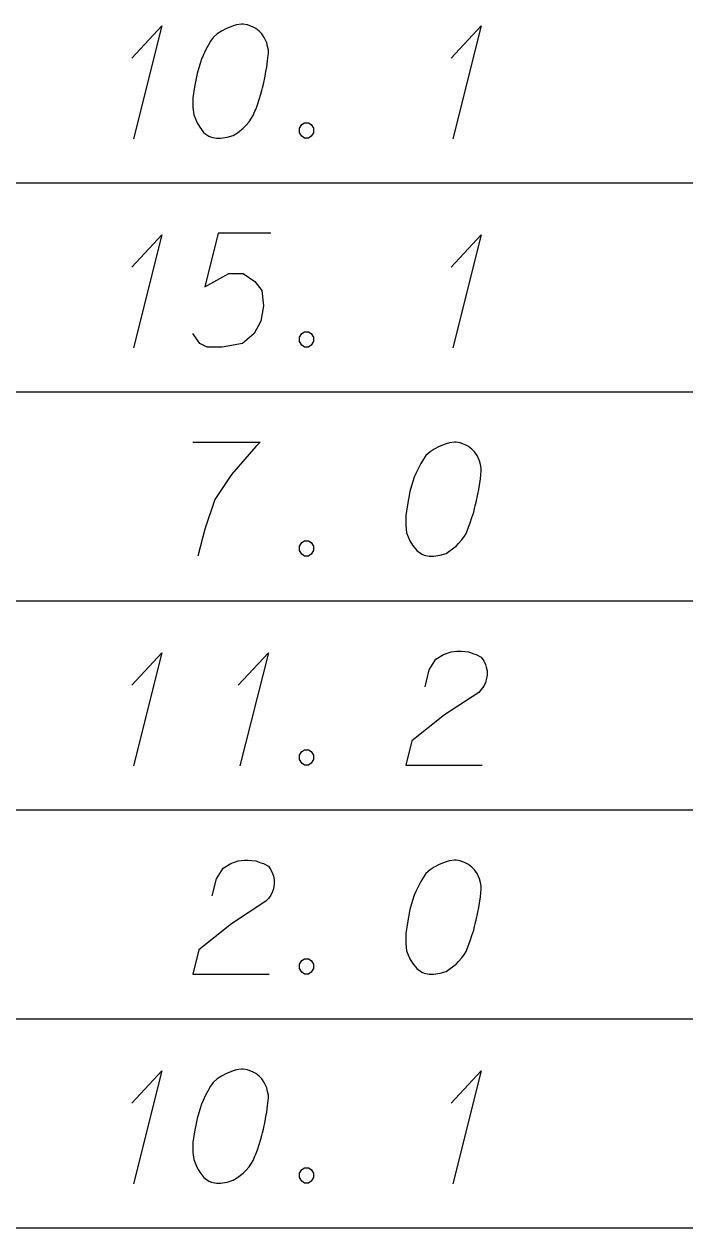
# Model space of a CAD drawing. Extents: x 2074207 to 2076812, y 516372 to 523312.
# Drawn here: x 2076621.8 to 2076649.6, y 519496.2 to 519546.9 of the extents above; entities that cross this region are included whole.
import ezdxf

# ---------------------------------------------------------------- set-up
doc = ezdxf.new("R2010")
doc.units = 0
for name, color, linetype in [('Prop DirtTable_ Soil Test Results - Outline (Major)', 7, 'Continuous'), ('Prop DirtTable_ Soil Test Results - Outline (Minor)', 7, 'Continuous'), ('Prop DirtTable_ Soil Test Results - Tx (Sample Data)', 7, 'Continuous')]:
    doc.layers.add(name, color=color, linetype=linetype)

msp = doc.modelspace()

# ---------------------------------------------------------------- linework, layer by layer
at = {"layer": 'Prop DirtTable_ Soil Test Results - Outline (Major)'}
msp.add_line((2076260.609, 519496.2), (2076811.903, 519496.2), dxfattribs=at)
at = {"layer": 'Prop DirtTable_ Soil Test Results - Outline (Minor)'}
for p, q in [((2076260.609, 519540.2), (2076811.903, 519540.2)), ((2076260.609, 519540.2), (2076811.903, 519540.2)), ((2076260.609, 519531.4), (2076811.903, 519531.4)), ((2076260.609, 519531.4), (2076811.903, 519531.4)), ((2076260.609, 519522.6), (2076811.903, 519522.6)), ((2076260.609, 519522.6), (2076811.903, 519522.6)), ((2076260.609, 519513.8), (2076811.903, 519513.8)), ((2076260.609, 519513.8), (2076811.903, 519513.8)), ((2076260.609, 519505), (2076811.903, 519505)), ((2076260.609, 519505), (2076811.903, 519505)), ((2076260.609, 519496.2), (2076811.903, 519496.2))]:
    msp.add_line(p, q, dxfattribs=at)
at = {"layer": 'Prop DirtTable_ Soil Test Results - Tx (Sample Data)'}
for points in [[(2076626.3, 519545.455), (2076627.57, 519546.815), (2076626.371, 519542.053)], [(2076630.992, 519546.891), (2076630.922, 519546.891), (2076630.71, 519546.853), (2076630.569, 519546.815), (2076630.463, 519546.778), (2076630.287, 519546.702), (2076630.075, 519546.589), (2076629.899, 519546.475), (2076629.722, 519546.324), (2076629.616, 519546.173), (2076629.511, 519545.984), (2076629.405, 519545.795), (2076629.299, 519545.568), (2076629.228, 519545.417), (2076629.158, 519545.19), (2076629.052, 519544.812), (2076628.946, 519544.245), (2076628.876, 519543.792), (2076628.876, 519543.376), (2076628.911, 519543.074), (2076629.052, 519542.733), (2076629.158, 519542.544), (2076629.334, 519542.318), (2076629.546, 519542.167), (2076629.652, 519542.129), (2076629.863, 519542.091), (2076630.04, 519542.091), (2076630.322, 519542.129), (2076630.569, 519542.204), (2076630.745, 519542.318), (2076630.992, 519542.507), (2076631.098, 519542.62), (2076631.239, 519542.771), (2076631.345, 519542.922), (2076631.415, 519543.036), (2076631.486, 519543.225), (2076631.521, 519543.3), (2076631.592, 519543.489), (2076631.662, 519543.716), (2076631.733, 519543.943), (2076631.768, 519544.094), (2076631.803, 519544.207), (2076631.839, 519544.359), (2076631.909, 519544.699), (2076631.945, 519544.888), (2076631.98, 519545.077), (2076632.015, 519545.341), (2076632.05, 519545.681), (2076632.05, 519545.795), (2076632.015, 519545.946), (2076631.98, 519546.097), (2076631.874, 519546.324), (2076631.768, 519546.475), (2076631.662, 519546.589), (2076631.521, 519546.702), (2076631.38, 519546.778), (2076631.274, 519546.815), (2076631.169, 519546.853), (2076630.992, 519546.891)], [(2076639.74, 519545.455), (2076641.01, 519546.815), (2076639.811, 519542.053)], [(2076633.567, 519542.733), (2076633.744, 519542.733), (2076633.849, 519542.658), (2076633.955, 519542.507), (2076633.955, 519542.318), (2076633.849, 519542.167), (2076633.744, 519542.091), (2076633.567, 519542.091), (2076633.461, 519542.167), (2076633.356, 519542.318), (2076633.356, 519542.507), (2076633.461, 519542.658), (2076633.567, 519542.733)], [(2076626.3, 519536.655), (2076627.57, 519538.015), (2076626.371, 519533.253)], [(2076632.156, 519538.091), (2076629.934, 519538.091), (2076629.369, 519535.823), (2076630.392, 519536.39), (2076630.992, 519536.39), (2076631.486, 519536.05), (2076631.768, 519535.672), (2076631.839, 519535.03), (2076631.733, 519534.387), (2076631.451, 519533.858), (2076630.957, 519533.442), (2076630.11, 519533.291), (2076629.475, 519533.291), (2076629.158, 519533.442), (2076628.876, 519533.858)], [(2076639.74, 519536.655), (2076641.01, 519538.015), (2076639.811, 519533.253)], [(2076633.567, 519533.933), (2076633.744, 519533.933), (2076633.849, 519533.858), (2076633.955, 519533.707), (2076633.955, 519533.518), (2076633.849, 519533.367), (2076633.744, 519533.291), (2076633.567, 519533.291), (2076633.461, 519533.367), (2076633.356, 519533.518), (2076633.356, 519533.707), (2076633.461, 519533.858), (2076633.567, 519533.933)], [(2076628.876, 519529.291), (2076631.698, 519529.291), (2076631.521, 519529.102), (2076630.498, 519527.93), (2076629.793, 519526.872), (2076629.369, 519525.625), (2076629.087, 519524.491)], [(2076639.952, 519529.291), (2076639.882, 519529.291), (2076639.67, 519529.253), (2076639.529, 519529.215), (2076639.423, 519529.178), (2076639.247, 519529.102), (2076639.035, 519528.989), (2076638.859, 519528.875), (2076638.682, 519528.724), (2076638.576, 519528.573), (2076638.471, 519528.384), (2076638.365, 519528.195), (2076638.259, 519527.968), (2076638.188, 519527.817), (2076638.118, 519527.59), (2076638.012, 519527.212), (2076637.906, 519526.645), (2076637.836, 519526.192), (2076637.836, 519525.776), (2076637.871, 519525.474), (2076638.012, 519525.133), (2076638.118, 519524.944), (2076638.294, 519524.718), (2076638.506, 519524.567), (2076638.612, 519524.529), (2076638.823, 519524.491), (2076639, 519524.491), (2076639.282, 519524.529), (2076639.529, 519524.604), (2076639.705, 519524.718), (2076639.952, 519524.907), (2076640.058, 519525.02), (2076640.199, 519525.171), (2076640.305, 519525.322), (2076640.375, 519525.436), (2076640.446, 519525.625), (2076640.481, 519525.7), (2076640.552, 519525.889), (2076640.622, 519526.116), (2076640.693, 519526.343), (2076640.728, 519526.494), (2076640.763, 519526.607), (2076640.799, 519526.759), (2076640.869, 519527.099), (2076640.905, 519527.288), (2076640.94, 519527.477), (2076640.975, 519527.741), (2076641.01, 519528.081), (2076641.01, 519528.195), (2076640.975, 519528.346), (2076640.94, 519528.497), (2076640.834, 519528.724), (2076640.728, 519528.875), (2076640.622, 519528.989), (2076640.481, 519529.102), (2076640.34, 519529.178), (2076640.234, 519529.215), (2076640.129, 519529.253), (2076639.952, 519529.291)], [(2076633.567, 519525.133), (2076633.744, 519525.133), (2076633.849, 519525.058), (2076633.955, 519524.907), (2076633.955, 519524.718), (2076633.849, 519524.567), (2076633.744, 519524.491), (2076633.567, 519524.491), (2076633.461, 519524.567), (2076633.356, 519524.718), (2076633.356, 519524.907), (2076633.461, 519525.058), (2076633.567, 519525.133)], [(2076626.3, 519519.055), (2076627.57, 519520.415), (2076626.371, 519515.653)], [(2076630.78, 519519.055), (2076632.05, 519520.415), (2076630.851, 519515.653)], [(2076638.647, 519518.979), (2076638.823, 519519.697), (2076639.106, 519520.151), (2076639.423, 519520.34), (2076639.74, 519520.453), (2076639.987, 519520.491), (2076640.164, 519520.491), (2076640.481, 519520.453), (2076640.693, 519520.378), (2076640.799, 519520.34), (2076641.01, 519520.226), (2076641.116, 519520.075), (2076641.187, 519519.924), (2076641.222, 519519.811), (2076641.257, 519519.659), (2076641.257, 519519.47), (2076641.222, 519519.281), (2076641.187, 519519.168), (2076641.116, 519519.017), (2076641.01, 519518.866), (2076640.905, 519518.752), (2076639.458, 519517.807), (2076638.083, 519516.711), (2076637.836, 519515.691), (2076641.046, 519515.691)], [(2076633.567, 519516.333), (2076633.744, 519516.333), (2076633.849, 519516.258), (2076633.955, 519516.107), (2076633.955, 519515.918), (2076633.849, 519515.767), (2076633.744, 519515.691), (2076633.567, 519515.691), (2076633.461, 519515.767), (2076633.356, 519515.918), (2076633.356, 519516.107), (2076633.461, 519516.258), (2076633.567, 519516.333)], [(2076629.687, 519510.179), (2076629.863, 519510.897), (2076630.146, 519511.351), (2076630.463, 519511.54), (2076630.78, 519511.653), (2076631.027, 519511.691), (2076631.204, 519511.691), (2076631.521, 519511.653), (2076631.733, 519511.578), (2076631.839, 519511.54), (2076632.05, 519511.426), (2076632.156, 519511.275), (2076632.227, 519511.124), (2076632.262, 519511.011), (2076632.297, 519510.859), (2076632.297, 519510.67), (2076632.262, 519510.481), (2076632.227, 519510.368), (2076632.156, 519510.217), (2076632.05, 519510.066), (2076631.945, 519509.952), (2076630.498, 519509.007), (2076629.123, 519507.911), (2076628.876, 519506.891), (2076632.086, 519506.891)], [(2076639.952, 519511.691), (2076639.882, 519511.691), (2076639.67, 519511.653), (2076639.529, 519511.615), (2076639.423, 519511.578), (2076639.247, 519511.502), (2076639.035, 519511.389), (2076638.859, 519511.275), (2076638.682, 519511.124), (2076638.576, 519510.973), (2076638.471, 519510.784), (2076638.365, 519510.595), (2076638.259, 519510.368), (2076638.188, 519510.217), (2076638.118, 519509.99), (2076638.012, 519509.612), (2076637.906, 519509.045), (2076637.836, 519508.592), (2076637.836, 519508.176), (2076637.871, 519507.874), (2076638.012, 519507.533), (2076638.118, 519507.344), (2076638.294, 519507.118), (2076638.506, 519506.967), (2076638.612, 519506.929), (2076638.823, 519506.891), (2076639, 519506.891), (2076639.282, 519506.929), (2076639.529, 519507.004), (2076639.705, 519507.118), (2076639.952, 519507.307), (2076640.058, 519507.42), (2076640.199, 519507.571), (2076640.305, 519507.722), (2076640.375, 519507.836), (2076640.446, 519508.025), (2076640.481, 519508.1), (2076640.552, 519508.289), (2076640.622, 519508.516), (2076640.693, 519508.743), (2076640.728, 519508.894), (2076640.763, 519509.007), (2076640.799, 519509.159), (2076640.869, 519509.499), (2076640.905, 519509.688), (2076640.94, 519509.877), (2076640.975, 519510.141), (2076641.01, 519510.481), (2076641.01, 519510.595), (2076640.975, 519510.746), (2076640.94, 519510.897), (2076640.834, 519511.124), (2076640.728, 519511.275), (2076640.622, 519511.389), (2076640.481, 519511.502), (2076640.34, 519511.578), (2076640.234, 519511.615), (2076640.129, 519511.653), (2076639.952, 519511.691)], [(2076633.567, 519507.533), (2076633.744, 519507.533), (2076633.849, 519507.458), (2076633.955, 519507.307), (2076633.955, 519507.118), (2076633.849, 519506.967), (2076633.744, 519506.891), (2076633.567, 519506.891), (2076633.461, 519506.967), (2076633.356, 519507.118), (2076633.356, 519507.307), (2076633.461, 519507.458), (2076633.567, 519507.533)], [(2076626.3, 519501.455), (2076627.57, 519502.815), (2076626.371, 519498.053)], [(2076630.992, 519502.891), (2076630.922, 519502.891), (2076630.71, 519502.853), (2076630.569, 519502.815), (2076630.463, 519502.778), (2076630.287, 519502.702), (2076630.075, 519502.589), (2076629.899, 519502.475), (2076629.722, 519502.324), (2076629.616, 519502.173), (2076629.511, 519501.984), (2076629.405, 519501.795), (2076629.299, 519501.568), (2076629.228, 519501.417), (2076629.158, 519501.19), (2076629.052, 519500.812), (2076628.946, 519500.245), (2076628.876, 519499.792), (2076628.876, 519499.376), (2076628.911, 519499.074), (2076629.052, 519498.733), (2076629.158, 519498.544), (2076629.334, 519498.318), (2076629.546, 519498.167), (2076629.652, 519498.129), (2076629.863, 519498.091), (2076630.04, 519498.091), (2076630.322, 519498.129), (2076630.569, 519498.204), (2076630.745, 519498.318), (2076630.992, 519498.507), (2076631.098, 519498.62), (2076631.239, 519498.771), (2076631.345, 519498.922), (2076631.415, 519499.036), (2076631.486, 519499.225), (2076631.521, 519499.3), (2076631.592, 519499.489), (2076631.662, 519499.716), (2076631.733, 519499.943), (2076631.768, 519500.094), (2076631.803, 519500.207), (2076631.839, 519500.359), (2076631.909, 519500.699), (2076631.945, 519500.888), (2076631.98, 519501.077), (2076632.015, 519501.341), (2076632.05, 519501.681), (2076632.05, 519501.795), (2076632.015, 519501.946), (2076631.98, 519502.097), (2076631.874, 519502.324), (2076631.768, 519502.475), (2076631.662, 519502.589), (2076631.521, 519502.702), (2076631.38, 519502.778), (2076631.274, 519502.815), (2076631.169, 519502.853), (2076630.992, 519502.891)], [(2076639.74, 519501.455), (2076641.01, 519502.815), (2076639.811, 519498.053)], [(2076633.567, 519498.733), (2076633.744, 519498.733), (2076633.849, 519498.658), (2076633.955, 519498.507), (2076633.955, 519498.318), (2076633.849, 519498.167), (2076633.744, 519498.091), (2076633.567, 519498.091), (2076633.461, 519498.167), (2076633.356, 519498.318), (2076633.356, 519498.507), (2076633.461, 519498.658), (2076633.567, 519498.733)]]:
    msp.add_lwpolyline(points, dxfattribs=at)

doc.saveas('drawing.dxf')
